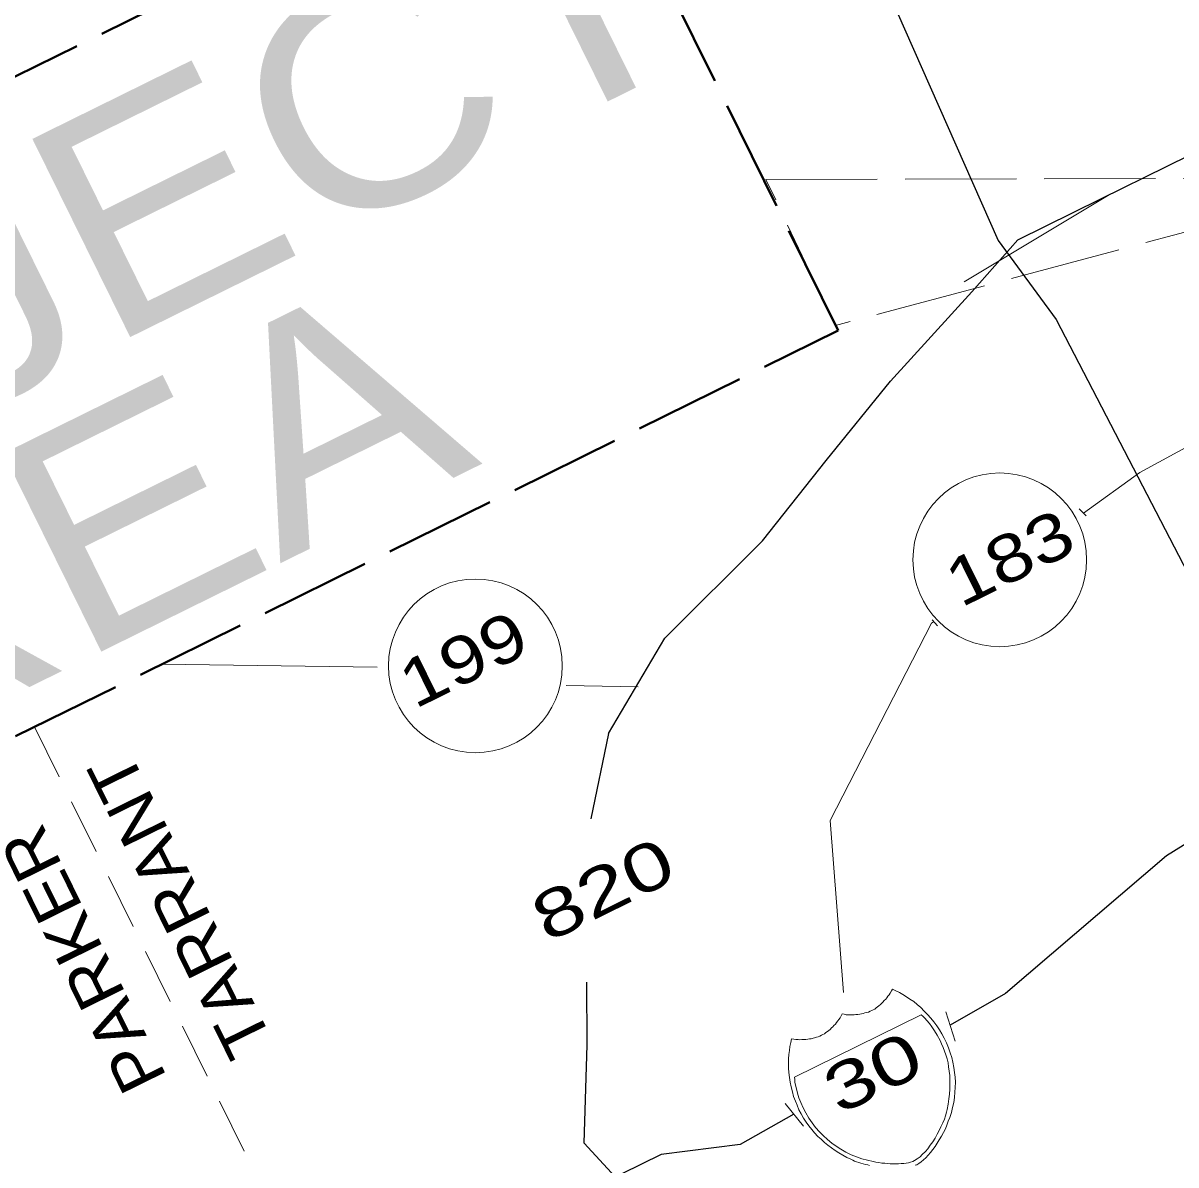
# Model space of a CAD drawing. Extents: x 2356606 to 2371222, y 6973096 to 6982644.
# Drawn here: x 2370773.7 to 2370898, y 6980347 to 6980470.1 of the extents above; entities that cross this region are included whole.
import ezdxf

# ---------------------------------------------------------------- set-up
doc = ezdxf.new("R2010")
doc.units = 0
doc.header["$LTSCALE"] = 2
doc.linetypes.add('LONG_DASHED', pattern=[7.5, 6, -1.5])
doc.linetypes.add('MEDIUM_DASHED', pattern=[4.5, 3, -1.5])
doc.layers.add('62', color=7, linetype='Continuous', lineweight=13)
doc.layers.add('63', color=7, linetype='Continuous', lineweight=13)

msp = doc.modelspace()

# ---------------------------------------------------------------- linework, layer by layer
at = {"layer": '62'}
for p, q in [((2370875.139, 6980442.192), (2370890.921, 6980451.66)), ((2370887.521, 6980417.714), (2370888.292, 6980416.965)), ((2370871.83, 6980405.528), (2370871.607, 6980405.368)), ((2370871.673, 6980405.751), (2370872.252, 6980405.084)), ((2370788.622, 6980400.948), (2370811.868, 6980400.628)), ((2370832.236, 6980398.661), (2370839.995, 6980398.498)), ((2370873.141, 6980363.465), (2370874.172, 6980360.313)), ((2370855.834, 6980353.595), (2370857.822, 6980351.139))]:
    msp.add_line(p, q, dxfattribs=at)
at = {"layer": '62', "linetype": 'MEDIUM_DASHED'}
msp.add_line((2370774.944, 6980394.196), (2370857.153, 6980227.678), dxfattribs=at)
at = {"layer": '62', "lineweight": 25}
for p, q in [((2370836.799, 6980393.483), (2370834.889, 6980384.284)), ((2370834.503, 6980359.904), (2370834.465, 6980366.687))]:
    msp.add_line(p, q, dxfattribs=at)
at = {"layer": '62', "linetype": 'LONG_DASHED', "lineweight": 40}
msp.add_lwpolyline([(2370677.388, 6980417.215), (2370705.629, 6980359.988), (2370861.529, 6980436.93), (2370833.286, 6980494.155), (2370677.105, 6980417.075)], dxfattribs=at)
at = {"layer": '62', "lineweight": 25}
for points in [[(2370860.544, 6980487.937), (2370878.798, 6980446.631), (2370885.051, 6980438.124)], [(2370836.799, 6980393.483), (2370842.869, 6980403.757), (2370853.379, 6980414.24), (2370860.236, 6980422.918), (2370867.185, 6980431.465), (2370875.952, 6980441.111), (2370880.901, 6980446.691), (2370889.861, 6980451.112), (2370904.166, 6980458.172), (2370915.531, 6980462.603), (2370922.103, 6980462.709), (2370925.98, 6980461.31)], [(2370885.051, 6980438.124), (2370907.53, 6980394.764), (2370932.824, 6980345.045), (2370969.992, 6980283.97), (2370998.654, 6980263.059)], [(2370935.107, 6980406.569), (2370921.734, 6980395.679), (2370896.929, 6980380.299), (2370879.573, 6980365.436), (2370873.619, 6980362.044)], [(2371011.483, 6980396.661), (2371005.138, 6980391.825), (2370996.569, 6980386.616), (2370984.445, 6980379.452), (2370975.486, 6980375.033), (2370969.457, 6980371.078), (2370966.224, 6980366.347), (2370958.11, 6980360.159), (2370945.05, 6980354.893), (2370933.131, 6980350.014), (2370920.141, 6980344.556), (2370901.53, 6980332.234), (2370881.498, 6980325.485), (2370864.621, 6980321.497), (2370853.225, 6980321.969), (2370844.613, 6980332.451), (2370838.758, 6980344.313), (2370834.175, 6980349.329), (2370834.503, 6980359.904)], [(2370856.753, 6980352.442), (2370850.968, 6980349.159), (2370842.46, 6980348.097), (2370831.786, 6980342.831), (2370809.931, 6980327.928)]]:
    msp.add_lwpolyline(points, dxfattribs=at)
at = {"layer": '62'}
for points in [[(2370954.344, 6980457.069), (2370936.581, 6980444.761), (2370894.075, 6980421.624), (2370888.003, 6980417.247)], [(2370871.607, 6980405.368), (2370860.679, 6980384.092), (2370862.123, 6980365.557)], [(2370862.838, 6980363.147), (2370863.059, 6980363.155), (2370863.259, 6980363.156), (2370863.451, 6980363.174), (2370863.672, 6980363.183), (2370863.875, 6980363.233), (2370864.046, 6980363.243), (2370864.245, 6980363.292), (2370864.417, 6980363.35), (2370864.618, 6980363.399), (2370864.801, 6980363.44), (2370864.982, 6980363.528), (2370865.163, 6980363.618), (2370865.325, 6980363.697), (2370865.484, 6980363.777), (2370865.647, 6980363.909), (2370865.789, 6980364.027), (2370865.94, 6980364.128), (2370866.103, 6980364.259), (2370866.234, 6980364.399), (2370866.376, 6980364.518), (2370866.518, 6980364.688), (2370866.668, 6980364.839), (2370866.79, 6980364.999), (2370866.913, 6980365.16), (2370867.032, 6980365.322), (2370867.145, 6980365.5), (2370867.287, 6980365.722), (2370867.39, 6980365.922), (2370867.749, 6980365.749), (2370868.143, 6980365.565), (2370868.523, 6980365.352), (2370868.895, 6980365.108), (2370869.275, 6980364.845), (2370869.688, 6980364.573), (2370870.067, 6980364.257), (2370870.449, 6980363.944), (2370870.82, 6980363.549), (2370871.178, 6980363.175), (2370871.539, 6980362.802), (2370871.87, 6980362.388), (2370872.178, 6980361.962), (2370872.468, 6980361.529), (2370872.727, 6980361.104), (2370872.985, 6980360.63), (2370873.206, 6980360.134), (2370873.425, 6980359.591), (2370873.612, 6980359.057), (2370873.78, 6980358.563), (2370873.92, 6980358.03), (2370873.996, 6980357.466), (2370874.075, 6980356.95), (2370874.163, 6980356.418), (2370874.182, 6980355.874), (2370874.156, 6980355.311), (2370874.132, 6980354.796), (2370874.083, 6980354.244), (2370873.996, 6980353.702), (2370873.884, 6980353.169), (2370873.75, 6980352.627), (2370873.566, 6980352.082), (2370873.414, 6980351.682), (2370873.27, 6980351.259), (2370873.097, 6980350.847), (2370872.913, 6980350.455), (2370872.68, 6980350.065), (2370872.446, 6980349.675), (2370872.223, 6980349.314), (2370872, 6980348.953), (2370871.756, 6980348.632), (2370871.513, 6980348.311), (2370871.26, 6980348.011), (2370870.978, 6980347.719), (2370870.744, 6980347.529), (2370870.482, 6980347.301), (2370870.24, 6980347.131), (2370870.008, 6980346.992)], [(2370864.935, 6980346.895), (2370864.725, 6980346.968), (2370864.474, 6980347.02), (2370864.243, 6980347.082), (2370863.983, 6980347.152), (2370863.77, 6980347.225), (2370863.529, 6980347.307), (2370863.318, 6980347.378), (2370863.117, 6980347.478), (2370862.897, 6980347.572), (2370862.465, 6980347.783), (2370862.043, 6980348.027), (2370861.621, 6980348.272), (2370861.238, 6980348.533), (2370860.828, 6980348.809), (2370860.438, 6980349.091), (2370860.066, 6980349.386), (2370859.697, 6980349.731), (2370859.368, 6980350.045), (2370859.004, 6980350.42), (2370858.698, 6980350.793), (2370858.386, 6980351.166), (2370858.085, 6980351.572), (2370857.826, 6980351.994), (2370857.548, 6980352.459), (2370857.308, 6980352.89), (2370857.109, 6980353.397), (2370856.93, 6980353.86), (2370856.742, 6980354.343), (2370856.611, 6980354.857), (2370856.486, 6980355.373), (2370856.388, 6980355.875), (2370856.31, 6980356.39), (2370856.221, 6980356.922), (2370856.205, 6980357.417), (2370856.187, 6980357.909), (2370856.199, 6980358.391), (2370856.242, 6980358.864), (2370856.296, 6980359.318), (2370856.34, 6980359.741), (2370856.431, 6980360.163), (2370856.514, 6980360.553), (2370856.755, 6980360.522), (2370856.996, 6980360.49), (2370857.228, 6980360.481), (2370857.409, 6980360.467), (2370857.63, 6980360.476), (2370857.832, 6980360.478), (2370858.045, 6980360.507), (2370858.263, 6980360.517), (2370858.445, 6980360.555), (2370858.637, 6980360.572), (2370858.838, 6980360.623), (2370859.009, 6980360.682), (2370859.212, 6980360.733), (2370859.393, 6980360.771), (2370859.555, 6980360.851), (2370859.757, 6980360.951), (2370859.899, 6980361.021), (2370860.077, 6980361.108), (2370860.221, 6980361.231), (2370860.381, 6980361.359), (2370860.533, 6980361.458), (2370860.675, 6980361.578), (2370860.827, 6980361.731), (2370860.988, 6980361.859), (2370861.09, 6980362.01), (2370861.242, 6980362.159), (2370861.383, 6980362.331), (2370861.524, 6980362.501), (2370861.628, 6980362.65), (2370861.756, 6980362.843), (2370861.859, 6980363.043), (2370861.983, 6980363.252), (2370862.203, 6980363.213), (2370862.405, 6980363.161), (2370862.636, 6980363.15), (2370862.838, 6980363.147)], [(2370870.008, 6980346.992), (2370869.837, 6980346.93)]]:
    msp.add_lwpolyline(points, dxfattribs=at)
at = {"layer": '62', "linetype": 'LONG_DASHED'}
for points in [[(2370853.763, 6980453.224), (2370920.786, 6980453.379), (2370861.241, 6980437.463)], [(2370853.763, 6980453.224), (2370920.786, 6980453.379), (2370861.241, 6980437.463), (2370853.763, 6980453.224)]]:
    msp.add_lwpolyline(points, close=True, dxfattribs=at)
at = {"layer": '62'}
msp.add_lwpolyline([(2370870.482, 6980363.158), (2370856.823, 6980356.417), (2370856.862, 6980356.183), (2370856.89, 6980355.874), (2370856.95, 6980355.55), (2370857.069, 6980355.159), (2370857.166, 6980354.705), (2370857.315, 6980354.201), (2370857.513, 6980353.694), (2370857.77, 6980353.12), (2370858.061, 6980352.585), (2370858.39, 6980352.022), (2370858.74, 6980351.515), (2370859.109, 6980351.021), (2370859.519, 6980350.547), (2370859.92, 6980350.142), (2370860.39, 6980349.696), (2370860.852, 6980349.32), (2370861.322, 6980348.977), (2370861.835, 6980348.652), (2370862.366, 6980348.339), (2370862.929, 6980348.062), (2370863.512, 6980347.848), (2370864.096, 6980347.636), (2370864.696, 6980347.482), (2370865.321, 6980347.336), (2370865.611, 6980347.255), (2370865.923, 6980347.233), (2370866.236, 6980347.16), (2370866.567, 6980347.148), (2370866.839, 6980347.108), (2370867.151, 6980347.085), (2370867.453, 6980347.085), (2370867.774, 6980347.094), (2370868.047, 6980347.101), (2370868.339, 6980347.12), (2370868.63, 6980347.139), (2370868.873, 6980347.159), (2370869.125, 6980347.207), (2370869.344, 6980347.266), (2370869.576, 6980347.355), (2370869.789, 6980347.435), (2370870.049, 6980347.614), (2370870.374, 6980347.823), (2370870.616, 6980348.095), (2370870.941, 6980348.404), (2370871.213, 6980348.715), (2370871.458, 6980349.087), (2370871.731, 6980349.448), (2370871.984, 6980349.848), (2370872.23, 6980350.271), (2370872.42, 6980350.689), (2370872.626, 6980351.092), (2370872.818, 6980351.515), (2370873.002, 6980351.906), (2370873.125, 6980352.266), (2370873.238, 6980352.648), (2370873.309, 6980352.961), (2370873.403, 6980353.533), (2370873.485, 6980354.076), (2370873.55, 6980354.61), (2370873.581, 6980355.152), (2370873.595, 6980355.636), (2370873.579, 6980356.129), (2370873.568, 6980356.602), (2370873.512, 6980357.074), (2370873.454, 6980357.547), (2370873.394, 6980357.971), (2370873.276, 6980358.415), (2370873.15, 6980358.829), (2370873, 6980359.232), (2370872.871, 6980359.646), (2370872.68, 6980360.028), (2370872.524, 6980360.4), (2370872.225, 6980360.955), (2370871.945, 6980361.419), (2370871.654, 6980361.855), (2370871.394, 6980362.227), (2370871.114, 6980362.541), (2370870.875, 6980362.773), (2370870.666, 6980362.998)], close=True, dxfattribs=at)
for centre in [(2370878.963, 6980412.208), (2370822.45, 6980400.773)]:
    msp.add_circle(centre, 9.364, dxfattribs=at)
at = {"layer": '63'}
for p, q in [((2370875.139, 6980442.192), (2370890.921, 6980451.66)), ((2370887.521, 6980417.714), (2370888.292, 6980416.965)), ((2370871.83, 6980405.528), (2370871.607, 6980405.368)), ((2370871.673, 6980405.751), (2370872.252, 6980405.084)), ((2370788.622, 6980400.948), (2370811.868, 6980400.628)), ((2370832.236, 6980398.661), (2370839.995, 6980398.498)), ((2370873.141, 6980363.465), (2370874.172, 6980360.313)), ((2370855.834, 6980353.595), (2370857.822, 6980351.139))]:
    msp.add_line(p, q, dxfattribs=at)
at = {"layer": '63', "linetype": 'MEDIUM_DASHED'}
msp.add_line((2370774.944, 6980394.196), (2370857.153, 6980227.678), dxfattribs=at)
at = {"layer": '63', "lineweight": 25}
for p, q in [((2370836.799, 6980393.483), (2370834.889, 6980384.284)), ((2370834.503, 6980359.904), (2370834.465, 6980366.687))]:
    msp.add_line(p, q, dxfattribs=at)
at = {"layer": '63', "linetype": 'LONG_DASHED', "lineweight": 40}
msp.add_lwpolyline([(2370677.388, 6980417.215), (2370705.629, 6980359.988), (2370861.529, 6980436.93), (2370833.286, 6980494.155), (2370677.105, 6980417.075)], dxfattribs=at)
at = {"layer": '63', "lineweight": 25}
for points in [[(2370860.544, 6980487.937), (2370878.798, 6980446.631), (2370885.051, 6980438.124)], [(2370836.799, 6980393.483), (2370842.869, 6980403.757), (2370853.379, 6980414.24), (2370860.236, 6980422.918), (2370867.185, 6980431.465), (2370875.952, 6980441.111), (2370880.901, 6980446.691), (2370889.861, 6980451.112), (2370904.166, 6980458.172), (2370915.531, 6980462.603), (2370922.103, 6980462.709), (2370925.98, 6980461.31)], [(2370885.051, 6980438.124), (2370907.53, 6980394.764), (2370932.824, 6980345.045), (2370969.992, 6980283.97), (2370998.654, 6980263.059)], [(2370935.107, 6980406.569), (2370921.734, 6980395.679), (2370896.929, 6980380.299), (2370879.573, 6980365.436), (2370873.619, 6980362.044)], [(2371011.483, 6980396.661), (2371005.138, 6980391.825), (2370996.569, 6980386.616), (2370984.445, 6980379.452), (2370975.486, 6980375.033), (2370969.457, 6980371.078), (2370966.224, 6980366.347), (2370958.11, 6980360.159), (2370945.05, 6980354.893), (2370933.131, 6980350.014), (2370920.141, 6980344.556), (2370901.53, 6980332.234), (2370881.498, 6980325.485), (2370864.621, 6980321.497), (2370853.225, 6980321.969), (2370844.613, 6980332.451), (2370838.758, 6980344.313), (2370834.175, 6980349.329), (2370834.503, 6980359.904)], [(2370856.753, 6980352.442), (2370850.968, 6980349.159), (2370842.46, 6980348.097), (2370831.786, 6980342.831), (2370809.931, 6980327.928)]]:
    msp.add_lwpolyline(points, dxfattribs=at)
at = {"layer": '63'}
for points in [[(2370954.344, 6980457.069), (2370936.581, 6980444.761), (2370894.075, 6980421.624), (2370888.003, 6980417.247)], [(2370871.607, 6980405.368), (2370860.679, 6980384.092), (2370862.123, 6980365.557)], [(2370862.838, 6980363.147), (2370863.059, 6980363.155), (2370863.259, 6980363.156), (2370863.451, 6980363.174), (2370863.672, 6980363.183), (2370863.875, 6980363.233), (2370864.046, 6980363.243), (2370864.245, 6980363.292), (2370864.417, 6980363.35), (2370864.618, 6980363.399), (2370864.801, 6980363.44), (2370864.982, 6980363.528), (2370865.163, 6980363.618), (2370865.325, 6980363.697), (2370865.484, 6980363.777), (2370865.647, 6980363.909), (2370865.789, 6980364.027), (2370865.94, 6980364.128), (2370866.103, 6980364.259), (2370866.234, 6980364.399), (2370866.376, 6980364.518), (2370866.518, 6980364.688), (2370866.668, 6980364.839), (2370866.79, 6980364.999), (2370866.913, 6980365.16), (2370867.032, 6980365.322), (2370867.145, 6980365.5), (2370867.287, 6980365.722), (2370867.39, 6980365.922), (2370867.749, 6980365.749), (2370868.143, 6980365.565), (2370868.523, 6980365.352), (2370868.895, 6980365.108), (2370869.275, 6980364.845), (2370869.688, 6980364.573), (2370870.067, 6980364.257), (2370870.449, 6980363.944), (2370870.82, 6980363.549), (2370871.178, 6980363.175), (2370871.539, 6980362.802), (2370871.87, 6980362.388), (2370872.178, 6980361.962), (2370872.468, 6980361.529), (2370872.727, 6980361.104), (2370872.985, 6980360.63), (2370873.206, 6980360.134), (2370873.425, 6980359.591), (2370873.612, 6980359.057), (2370873.78, 6980358.563), (2370873.92, 6980358.03), (2370873.996, 6980357.466), (2370874.075, 6980356.95), (2370874.163, 6980356.418), (2370874.182, 6980355.874), (2370874.156, 6980355.311), (2370874.132, 6980354.796), (2370874.083, 6980354.244), (2370873.996, 6980353.702), (2370873.884, 6980353.169), (2370873.75, 6980352.627), (2370873.566, 6980352.082), (2370873.414, 6980351.682), (2370873.27, 6980351.259), (2370873.097, 6980350.847), (2370872.913, 6980350.455), (2370872.68, 6980350.065), (2370872.446, 6980349.675), (2370872.223, 6980349.314), (2370872, 6980348.953), (2370871.756, 6980348.632), (2370871.513, 6980348.311), (2370871.26, 6980348.011), (2370870.978, 6980347.719), (2370870.744, 6980347.529), (2370870.482, 6980347.301), (2370870.24, 6980347.131), (2370870.008, 6980346.992)], [(2370864.935, 6980346.895), (2370864.725, 6980346.968), (2370864.474, 6980347.02), (2370864.243, 6980347.082), (2370863.983, 6980347.152), (2370863.77, 6980347.225), (2370863.529, 6980347.307), (2370863.318, 6980347.378), (2370863.117, 6980347.478), (2370862.897, 6980347.572), (2370862.465, 6980347.783), (2370862.043, 6980348.027), (2370861.621, 6980348.272), (2370861.238, 6980348.533), (2370860.828, 6980348.809), (2370860.438, 6980349.091), (2370860.066, 6980349.386), (2370859.697, 6980349.731), (2370859.368, 6980350.045), (2370859.004, 6980350.42), (2370858.698, 6980350.793), (2370858.386, 6980351.166), (2370858.085, 6980351.572), (2370857.826, 6980351.994), (2370857.548, 6980352.459), (2370857.308, 6980352.89), (2370857.109, 6980353.397), (2370856.93, 6980353.86), (2370856.742, 6980354.343), (2370856.611, 6980354.857), (2370856.486, 6980355.373), (2370856.388, 6980355.875), (2370856.31, 6980356.39), (2370856.221, 6980356.922), (2370856.205, 6980357.417), (2370856.187, 6980357.909), (2370856.199, 6980358.391), (2370856.242, 6980358.864), (2370856.296, 6980359.318), (2370856.34, 6980359.741), (2370856.431, 6980360.163), (2370856.514, 6980360.553), (2370856.755, 6980360.522), (2370856.996, 6980360.49), (2370857.228, 6980360.481), (2370857.409, 6980360.467), (2370857.63, 6980360.476), (2370857.832, 6980360.478), (2370858.045, 6980360.507), (2370858.263, 6980360.517), (2370858.445, 6980360.555), (2370858.637, 6980360.572), (2370858.838, 6980360.623), (2370859.009, 6980360.682), (2370859.212, 6980360.733), (2370859.393, 6980360.771), (2370859.555, 6980360.851), (2370859.757, 6980360.951), (2370859.899, 6980361.021), (2370860.077, 6980361.108), (2370860.221, 6980361.231), (2370860.381, 6980361.359), (2370860.533, 6980361.458), (2370860.675, 6980361.578), (2370860.827, 6980361.731), (2370860.988, 6980361.859), (2370861.09, 6980362.01), (2370861.242, 6980362.159), (2370861.383, 6980362.331), (2370861.524, 6980362.501), (2370861.628, 6980362.65), (2370861.756, 6980362.843), (2370861.859, 6980363.043), (2370861.983, 6980363.252), (2370862.203, 6980363.213), (2370862.405, 6980363.161), (2370862.636, 6980363.15), (2370862.838, 6980363.147)], [(2370870.008, 6980346.992), (2370869.837, 6980346.93)]]:
    msp.add_lwpolyline(points, dxfattribs=at)
at = {"layer": '63', "linetype": 'LONG_DASHED'}
for points in [[(2370853.763, 6980453.224), (2370920.786, 6980453.379), (2370861.241, 6980437.463)], [(2370853.763, 6980453.224), (2370920.786, 6980453.379), (2370861.241, 6980437.463), (2370853.763, 6980453.224)]]:
    msp.add_lwpolyline(points, close=True, dxfattribs=at)
at = {"layer": '63'}
msp.add_lwpolyline([(2370870.482, 6980363.158), (2370856.823, 6980356.417), (2370856.862, 6980356.183), (2370856.89, 6980355.874), (2370856.95, 6980355.55), (2370857.069, 6980355.159), (2370857.166, 6980354.705), (2370857.315, 6980354.201), (2370857.513, 6980353.694), (2370857.77, 6980353.12), (2370858.061, 6980352.585), (2370858.39, 6980352.022), (2370858.74, 6980351.515), (2370859.109, 6980351.021), (2370859.519, 6980350.547), (2370859.92, 6980350.142), (2370860.39, 6980349.696), (2370860.852, 6980349.32), (2370861.322, 6980348.977), (2370861.835, 6980348.652), (2370862.366, 6980348.339), (2370862.929, 6980348.062), (2370863.512, 6980347.848), (2370864.096, 6980347.636), (2370864.696, 6980347.482), (2370865.321, 6980347.336), (2370865.611, 6980347.255), (2370865.923, 6980347.233), (2370866.236, 6980347.16), (2370866.567, 6980347.148), (2370866.839, 6980347.108), (2370867.151, 6980347.085), (2370867.453, 6980347.085), (2370867.774, 6980347.094), (2370868.047, 6980347.101), (2370868.339, 6980347.12), (2370868.63, 6980347.139), (2370868.873, 6980347.159), (2370869.125, 6980347.207), (2370869.344, 6980347.266), (2370869.576, 6980347.355), (2370869.789, 6980347.435), (2370870.049, 6980347.614), (2370870.374, 6980347.823), (2370870.616, 6980348.095), (2370870.941, 6980348.404), (2370871.213, 6980348.715), (2370871.458, 6980349.087), (2370871.731, 6980349.448), (2370871.984, 6980349.848), (2370872.23, 6980350.271), (2370872.42, 6980350.689), (2370872.626, 6980351.092), (2370872.818, 6980351.515), (2370873.002, 6980351.906), (2370873.125, 6980352.266), (2370873.238, 6980352.648), (2370873.309, 6980352.961), (2370873.403, 6980353.533), (2370873.485, 6980354.076), (2370873.55, 6980354.61), (2370873.581, 6980355.152), (2370873.595, 6980355.636), (2370873.579, 6980356.129), (2370873.568, 6980356.602), (2370873.512, 6980357.074), (2370873.454, 6980357.547), (2370873.394, 6980357.971), (2370873.276, 6980358.415), (2370873.15, 6980358.829), (2370873, 6980359.232), (2370872.871, 6980359.646), (2370872.68, 6980360.028), (2370872.524, 6980360.4), (2370872.225, 6980360.955), (2370871.945, 6980361.419), (2370871.654, 6980361.855), (2370871.394, 6980362.227), (2370871.114, 6980362.541), (2370870.875, 6980362.773), (2370870.666, 6980362.998)], close=True, dxfattribs=at)
for centre in [(2370878.963, 6980412.208), (2370822.45, 6980400.773)]:
    msp.add_circle(centre, 9.364, dxfattribs=at)

# ---------------------------------------------------------------- texts
at = {"layer": '62'}
for s, height, rotation, width, p in [('PROJECT', 23.83, 26.268, 1.15, (2370694.907, 6980391.635)), ('AREA', 23.83, 26.268, 1.15, (2370733.782, 6980378.45)), ('183', 5.099, 26.268, 1.25, (2370874.768, 6980407.005)), ('199', 5.099, 26.268, 1.25, (2370815.898, 6980396.07)), ('TARRANT', 5.099, 116.268, 1.1, (2370800.708, 6980360.191)), ('PARKER', 5.099, 116.268, 1.1, (2370789.257, 6980356.396)), ('820', 5.099, 26.268, 1.4, (2370830.19, 6980370.877)), ('30', 5.099, 26.268, 1.4, (2370861.654, 6980352.329))]:
    msp.add_text(s, height=height, rotation=rotation, dxfattribs=dict(at, width=width)).set_placement(p)
at = {"layer": '63'}
for s, height, rotation, width, p in [('PROJECT', 23.83, 26.268, 1.15, (2370694.907, 6980391.635)), ('AREA', 23.83, 26.268, 1.15, (2370733.782, 6980378.45)), ('183', 5.099, 26.268, 1.25, (2370874.768, 6980407.005)), ('199', 5.099, 26.268, 1.25, (2370815.898, 6980396.07)), ('TARRANT', 5.099, 116.268, 1.1, (2370800.708, 6980360.191)), ('PARKER', 5.099, 116.268, 1.1, (2370789.257, 6980356.396)), ('820', 5.099, 26.268, 1.4, (2370830.19, 6980370.877)), ('30', 5.099, 26.268, 1.4, (2370861.654, 6980352.329))]:
    msp.add_text(s, height=height, rotation=rotation, dxfattribs=dict(at, width=width)).set_placement(p)

doc.saveas('drawing.dxf')
